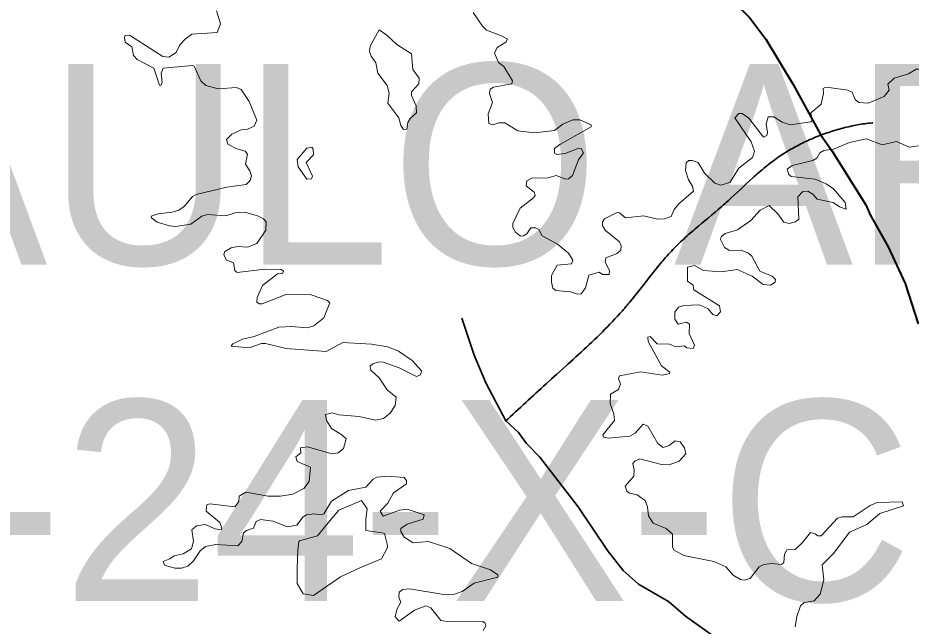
# Model space of a CAD drawing. Extents: x -1643653 to 4543381, y 1624270 to 13878484.
# Drawn here: x 579191 to 581416, y 8913255 to 8914769 of the extents above; entities that cross this region are included whole.
import ezdxf

# ---------------------------------------------------------------- set-up
doc = ezdxf.new("R2010")
doc.units = 0
doc.header["$LTSCALE"] = 200
doc.linetypes.add('LONG_DASH_SHORT_DASH', pattern=[9.9, 6, -1.2, 1.5, -1.2])
doc.layers.add('6', color=7, linetype='Continuous', lineweight=13)
doc.layers.add('60', color=7, linetype='Continuous', lineweight=13)

msp = doc.modelspace()

# ---------------------------------------------------------------- linework, layer by layer
at = {"layer": '6', "lineweight": 40}
msp.add_lwpolyline([(580975.6, 8914807.3), (581014.1, 8914768.8), (581054.2, 8914715.7), (581122.1, 8914603.3), (581190, 8914478.8), (581219.6, 8914436.9), (581303.4, 8914303.8), (581314.5, 8914278.2), (581358.6, 8914198.6), (581401, 8914107.8), (581433.4, 8914007.5)], dxfattribs=at)
at = {"layer": '6'}
for points in [[(579686.2, 8914786.1), (579696.4, 8914754.2), (579687.9, 8914732.1), (579624.7, 8914728.3), (579608.5, 8914716.8), (579594.5, 8914701.5), (579585.3, 8914682.6), (579567.7, 8914670.9), (579552.4, 8914673.1), (579469.6, 8914726.1), (579458.5, 8914724.6), (579456.6, 8914720.7), (579456.9, 8914719)], [(580684.2, 8914284.3), (580652.8, 8914268.5), (580647.3, 8914260.9), (580647.3, 8914251.2), (580654.9, 8914239.7), (580690.2, 8914211.6), (580693.6, 8914201.8), (580692.7, 8914190.4), (580684.2, 8914182.4), (580655.8, 8914171.7), (580654.5, 8914160.7), (580665.1, 8914139.9), (580664.2, 8914129.7), (580647.7, 8914130.1), (580639, 8914135.6), (580613.3, 8914128.8), (580604.8, 8914096.6), (580594.4, 8914082), (580584.8, 8914081.2), (580567.7, 8914087.2), (580531.3, 8914090.6), (580524.1, 8914096.1), (580520.2, 8914111), (580520.7, 8914127.9), (580534.8, 8914153.1), (580569.9, 8914156.4), (580573.3, 8914165.8), (580563.1, 8914183.2), (580535.5, 8914205.3), (580497.3, 8914226.1), (580488.8, 8914241.8), (580480.3, 8914246.1), (580468.9, 8914246.1), (580459, 8914231.2), (580450.6, 8914226.1), (580442.9, 8914225.7), (580430.5, 8914235.1), (580424.2, 8914246.9), (580424.2, 8914256.7), (580442.1, 8914295.3), (580476, 8914320.8), (580479.4, 8914326.4), (580476.9, 8914334.8), (580457.4, 8914350.6), (580459.1, 8914363.3), (580473.4, 8914370.5), (580509.2, 8914370.1), (580532.1, 8914376.9), (580556.4, 8914367.7), (580562.6, 8914368), (580572.5, 8914376.1), (580587.8, 8914415.1), (580600.1, 8914432.9), (580594.2, 8914444), (580588.1, 8914444.4), (580554.2, 8914431.3), (580533.4, 8914428.8), (580527.9, 8914432.2), (580527.9, 8914443.6), (580540.9, 8914453.7), (580619.1, 8914497.9), (580619.2, 8914502.6), (580590.8, 8914515), (580573.8, 8914515), (580573.8, 8914515), (580548.3, 8914504.4), (580528.2, 8914488.7), (580477.7, 8914483.1), (580436.9, 8914487.4), (580404.6, 8914507.3), (580389.5, 8914507.4), (580374, 8914502.7), (580364.3, 8914505.7), (580363, 8914529.7), (580373.2, 8914557.9), (580365.6, 8914580.8), (580367.3, 8914591.5), (580375.8, 8914596.1), (580421.7, 8914604.4), (580423.3, 8914611.9), (580401.7, 8914647.5), (580388.8, 8914657.5), (580378.8, 8914681.1), (580384.7, 8914695.1), (580406.8, 8914708.7), (580410.6, 8914715.5), (580396.2, 8914724.4), (580358.4, 8914738.5), (580348.2, 8914748.2), (580325.2, 8914781.9)], [(579456.9, 8914719), (579459, 8914708.8), (579475.1, 8914696.4), (579479.3, 8914675.2), (579488.7, 8914665.4), (579529.9, 8914643.8), (579544.2, 8914601.2), (579547.1, 8914600.8), (579547.5, 8914601.5)], [(581513.2, 8914679.9), (581512.4, 8914680.1), (581508.8, 8914653.4), (581491.5, 8914637.8), (581474.5, 8914634.8), (581445.6, 8914641.2), (581429, 8914641.6), (581409.9, 8914629.7), (581374.2, 8914618.7), (581358.5, 8914604.2), (581361.8, 8914589.3), (581349.1, 8914573.2), (581309.4, 8914556.6), (581285.8, 8914557.9), (581276.9, 8914566), (581269.3, 8914583.8), (581258.7, 8914589.3), (581210.8, 8914595.6)], [(579547.5, 8914601.5), (579551.1, 8914607.2), (579548.6, 8914631), (579553.2, 8914643.3), (579626.4, 8914650.5), (579630.6, 8914648.3), (579647.1, 8914611.8), (579659.5, 8914600.8), (579690.1, 8914591.9), (579736, 8914595.7), (579747.8, 8914590.2), (579767.8, 8914560.4), (579786.9, 8914514.6), (579779.7, 8914499.3), (579763.1, 8914492.1), (579747.4, 8914490.3), (579724.5, 8914479.3), (579710.9, 8914466.1), (579714, 8914454.6), (579736.8, 8914443.2), (579757.2, 8914437.2), (579763.1, 8914429.6), (579758.1, 8914405), (579769.1, 8914387.9), (579772.9, 8914375.7), (579769.6, 8914363.8), (579760.2, 8914354.4), (579712.2, 8914347.2), (579635.7, 8914329.3), (579625.9, 8914324.2), (579606, 8914300.4), (579592.3, 8914290.3), (579575.4, 8914285.2), (579540.9, 8914281.3), (579523, 8914275.4), (579524, 8914271.2)], [(581210.8, 8914595.6), (581203.1, 8914596.7), (581196.8, 8914592.8), (581198.2, 8914581.7), (581192.3, 8914553.7), (581166, 8914532.4), (581169.4, 8914513.3), (581166.1, 8914510.4), (581166.1, 8914510.4), (581115, 8914502.3), (581094.8, 8914509.4), (581074.2, 8914522.6), (581059.8, 8914522.2), (581054.7, 8914504.4), (581058.5, 8914483.4), (581056.8, 8914475.9), (581048.8, 8914471.7), (581012.2, 8914519.2), (580995.2, 8914531.1), (580987.1, 8914531.1), (580977, 8914519.7), (581017.4, 8914460.1), (581025.8, 8914437.2), (581020.7, 8914421.1), (580987.2, 8914394.8), (580965, 8914358.7), (580941.8, 8914352.7), (580927.2, 8914357.4), (580901.3, 8914382), (580885.6, 8914408.8), (580871.1, 8914413.9), (580862.7, 8914413.5), (580855.9, 8914407.9), (580854.2, 8914388.8), (580861.8, 8914365.9), (580872, 8914349.7), (580873.7, 8914337.8), (580837.6, 8914305.6), (580826.1, 8914291.5), (580818.4, 8914274.1), (580801.5, 8914268.6), (580784.5, 8914267.7), (580750.5, 8914275.8), (580704.7, 8914270.7), (580690.1, 8914283.4), (580684.2, 8914284.3)], [(581254, 8914292.7), (581252.1, 8914309), (581222.6, 8914342.9), (581204.2, 8914356.1), (581177.1, 8914367.1), (581117.1, 8914374), (581111.6, 8914378.7), (581107.8, 8914392.6), (581119.7, 8914401.7), (581171.2, 8914413.5), (581181.3, 8914419.4), (581188.5, 8914433), (581198.3, 8914438.9), (581223.1, 8914442), (581262.9, 8914458.9), (581305.3, 8914467.8), (581344.4, 8914453), (581380.1, 8914461.5), (581411.5, 8914447.1), (581411.5, 8914447.1), (581434.5, 8914450)], [(580725.8, 8913628.3), (580726.7, 8913643.7), (580723.3, 8913659.7), (580728.5, 8913666.2), (580740.3, 8913670.8), (580794.7, 8913656.8), (580813.4, 8913656), (580838.5, 8913665.3), (580855, 8913683.3), (580851.9, 8913698.2), (580840.7, 8913713.2), (580828.6, 8913715.8), (580813.3, 8913704.4), (580798.6, 8913699.7), (580785.4, 8913709.5), (580760.4, 8913752.7), (580748.8, 8913757.4), (580748.8, 8913757.4), (580728.7, 8913735.3), (580715.3, 8913727.8), (580662.1, 8913722.7), (580649.9, 8913724.8), (580648.6, 8913731.3), (580677.4, 8913766.9), (580675.8, 8913782.8), (580666.3, 8913808.9), (580667.2, 8913831.8), (580687.6, 8913843.8), (580692.3, 8913857.8), (580687.6, 8913870.5), (580689.8, 8913878.1), (580742, 8913887.5), (580796.3, 8913879.4), (580814.6, 8913883.3), (580815, 8913886.7), (580794.2, 8913902.9), (580761.6, 8913963.1), (580760, 8913974.2), (580765.8, 8913975.4), (580783.7, 8913957.6), (580814.2, 8913956.7), (580830.4, 8913949.6), (580851.1, 8913952.1), (580857.6, 8913947.4), (580873.2, 8913945.7), (580876.2, 8913953.8), (580863.1, 8913983), (580864.4, 8914006.4), (580856.7, 8914011.5), (580836.3, 8914006.5), (580827.9, 8914019), (580827.4, 8914036.1), (580836.8, 8914048.5), (580849.9, 8914053.2), (580888.1, 8914054.5), (580910.9, 8914044.4), (580922.6, 8914030.2), (580932.3, 8914027.3), (580941.7, 8914037.1), (580938.6, 8914052), (580874.8, 8914092.1), (580873.3, 8914103.7), (580858.9, 8914113.8), (580859.3, 8914147.9), (580876.3, 8914152.6), (580898.7, 8914139.9), (580944.2, 8914136.5), (580982.5, 8914142.8), (581020.6, 8914125.5), (581047.5, 8914105.4), (581065.7, 8914103.8), (581077.6, 8914111), (581078.4, 8914117.4), (581070.4, 8914125.8), (581039, 8914138.6), (581019, 8914175.5), (581011.3, 8914183.2), (580992.7, 8914190.8), (580963.8, 8914190), (580951, 8914197.3), (580941.7, 8914216.9), (580942.6, 8914224), (580952.6, 8914232.4), (580983.3, 8914241.4), (581017.3, 8914264.8), (581039.8, 8914289.8), (581062.3, 8914302.1), (581084.4, 8914280.9), (581098.9, 8914260.1), (581112.5, 8914256.7), (581127.8, 8914260.9), (581136.7, 8914268.2), (581133.7, 8914323.3), (581146.8, 8914337), (581158.8, 8914337.4), (581171.1, 8914329.7), (581182.2, 8914317.9), (581222, 8914309.4), (581237.5, 8914298.2), (581254, 8914292.7), (581254, 8914292.7)], [(579524, 8914271.2), (579538, 8914260.5), (579568.6, 8914250.8), (579583.8, 8914249.9), (579622.1, 8914255.4), (579649.3, 8914274.9), (579649.3, 8914274.9), (579663.7, 8914279.6), (579709.5, 8914275.8), (579732.5, 8914283.9), (579755.6, 8914285.6), (579788.6, 8914276.2), (579803.5, 8914268.6), (579809.9, 8914261.2), (579809, 8914240.1), (579786.8, 8914207.3), (579763.1, 8914198.1), (579739.3, 8914199.8), (579722.4, 8914196.8), (579707.1, 8914187.5), (579704.1, 8914179.8), (579710.1, 8914166.6), (579728.3, 8914159.3), (579731.7, 8914140.3), (579737.7, 8914134.8), (579806.4, 8914143.7), (579847.1, 8914142.4), (579852.8, 8914138.1), (579850.7, 8914132.7), (579837.9, 8914131.8), (579800.6, 8914102.6), (579787.4, 8914073.1), (579786.6, 8914060.8), (579792, 8914057), (579799.7, 8914057), (579860.9, 8914081.2), (579922, 8914079.1), (579962.7, 8914065.2), (579968.3, 8914059.6), (579953.5, 8914022.2), (579928.5, 8914002.2), (579912.6, 8913997.1), (579871.9, 8914000.5), (579841.4, 8913998.8), (579780.1, 8913975.4), (579750.5, 8913969.1), (579726.7, 8913957.8), (579723.8, 8913953.4)], [(579723.8, 8913953.4), (579722.9, 8913952), (579767.4, 8913947.8), (579798, 8913958), (579808.2, 8913958), (579859.2, 8913945.7), (579959.3, 8913938.5), (580001.1, 8913961), (580072.5, 8913956.7), (580113.2, 8913950.4), (580139.4, 8913939), (580173.6, 8913916), (580196.5, 8913890), (580194.3, 8913879.9), (580184.6, 8913876), (580141.3, 8913898.1), (580100.9, 8913912), (580090.3, 8913912.6), (580075.4, 8913907.4), (580069.1, 8913901.9), (580070.3, 8913892.2), (580091.6, 8913873), (580111.5, 8913843.3), (580133.2, 8913824.6), (580130.7, 8913804.3), (580118.3, 8913784.7), (580102.2, 8913771.9), (580081.8, 8913767.3), (580041, 8913776.2), (579990.5, 8913780.4), (579973.4, 8913785.5), (579957.3, 8913781.7), (579960.3, 8913766.8), (579972.2, 8913746.4), (579998.5, 8913730.7), (580008.7, 8913721), (580002.3, 8913696.8), (579989.2, 8913686.2), (579973.9, 8913684), (579912.7, 8913701), (579895.3, 8913698.4), (579896.1, 8913686.5), (579883.8, 8913676.2), (579887.2, 8913664.9), (579919.9, 8913650.4), (579916.5, 8913614.7), (579903.8, 8913597.3), (579876.2, 8913583.3), (579845.6, 8913578.2), (579815, 8913578.6), (579759, 8913588), (579742.8, 8913578.2), (579741.9, 8913564.6), (579731.7, 8913551.5), (579669.1, 8913559.1), (579662.3, 8913556.7), (579661.5, 8913549.8)], [(579556.2, 8913406.6), (579582.1, 8913398.9), (579599.2, 8913399.3), (579614.4, 8913403.6), (579628.9, 8913417.2), (579645.1, 8913442.3), (579658.6, 8913453.3), (579684.2, 8913458), (579739, 8913454.6), (579749.5, 8913465.6), (579753.4, 8913487.3), (579760.6, 8913493.2), (579778.4, 8913498.3), (579784.8, 8913514.8), (579795.4, 8913520.4), (579826.9, 8913516.2), (579861.7, 8913502.2), (579885.9, 8913506.4), (579901.7, 8913526.4), (579910.1, 8913531.9), (579928.3, 8913534), (579947.4, 8913531.9), (579953.8, 8913534.4), (579972.6, 8913565.4), (580014.7, 8913592.2), (580058.4, 8913600.7), (580076.3, 8913620.3), (580085.2, 8913625.4), (580113.2, 8913628.3), (580153.6, 8913624.5), (580159.5, 8913617.3), (580159.5, 8913609.3), (580127.2, 8913586.7), (580112.8, 8913561.2), (580093.7, 8913540.8), (580100.9, 8913528.1), (580142.1, 8913543.4), (580160.8, 8913546.3), (580203.3, 8913531.9), (580200.7, 8913520.8), (580160.8, 8913508.5), (580145.1, 8913497.9), (580145.1, 8913490.7), (580153.2, 8913475.8), (580176.1, 8913461.8), (580214, 8913465.6), (580267, 8913448.2), (580321.4, 8913410.4), (580368.1, 8913394.7), (580386.8, 8913382.7), (580386.8, 8913376.4), (580328.2, 8913361.9), (580297.7, 8913341.2), (580278.9, 8913333.9), (580252.6, 8913333.5), (580166.7, 8913347.9), (580150.2, 8913346.2), (580141.3, 8913339), (580139.9, 8913327.1), (580145.1, 8913314.4), (580134.9, 8913296.1), (580131.1, 8913277.9), (580141.2, 8913266.8), (580179.5, 8913294.8), (580207.5, 8913305.4), (580219.8, 8913300.3), (580245, 8913268.5), (580267, 8913265.1), (580349.8, 8913266.3), (580354.9, 8913262.5), (580357.1, 8913255.3), (580350.3, 8913243.9)], [(581395.5, 8913558.8), (581393.4, 8913564), (581331.8, 8913562.5), (581313.7, 8913554.8), (581271.7, 8913526.4), (581243.6, 8913526.8), (581233.1, 8913523.4), (581192.3, 8913479.7), (581183.8, 8913479.2), (581177.3, 8913484.8), (581165.2, 8913488.1), (581145.2, 8913462.7), (581126.9, 8913445.2), (581106.9, 8913444.3), (581101, 8913433.8), (581099.3, 8913413), (581093, 8913408.3), (581068.2, 8913410.4), (581049.5, 8913408.2), (581037.3, 8913402.3), (581015.1, 8913373), (581000.3, 8913368.8), (580991, 8913370.5), (580972.7, 8913381.9), (580954.8, 8913402.3), (580924.7, 8913415.9), (580850, 8913430.8), (580826.2, 8913443.5), (580821.9, 8913451.7), (580821.4, 8913483.8), (580806.2, 8913497.9), (580773.4, 8913511.1), (580762, 8913528.9), (580759.4, 8913551.8), (580753.9, 8913567.6), (580733.6, 8913581.2), (580714.8, 8913585.4), (580708, 8913590.5), (580703.8, 8913603.3), (580725.8, 8913628.3)], [(579661.5, 8913549.8), (579660.3, 8913540.8), (579694.1, 8913512.8), (579699.4, 8913498.4), (579698.1, 8913494.5), (579682.9, 8913497.1), (579682.9, 8913497.1), (579657.7, 8913507.7), (579636.5, 8913504.2), (579624.7, 8913494.5), (579628.9, 8913466.2), (579624.2, 8913447), (579602.7, 8913435.1), (579580.9, 8913429.9), (579570.2, 8913422), (579553, 8913415.7), (579555.4, 8913408.9), (579556.2, 8913406.6)], [(581127.7, 8913252.7), (581131.6, 8913278.4), (581140.4, 8913305.3), (581149.5, 8913313.9), (581174.5, 8913317.8), (581189.4, 8913334.3), (581198.3, 8913370), (581194.5, 8913407.4), (581223.3, 8913436.7), (581262.9, 8913488.6), (581306.2, 8913508.1), (581338.1, 8913534.9), (581397.5, 8913553.8), (581395.5, 8913558.8)]]:
    msp.add_lwpolyline(points, dxfattribs=at)
for points in [[(580113.2, 8914556.3), (580115.8, 8914581.7), (580111.5, 8914600.4), (580088.1, 8914631.1), (580083.1, 8914657.3), (580071.6, 8914673.5), (580067.3, 8914685.3), (580069.2, 8914698.4), (580090.8, 8914738.9), (580110.2, 8914726.2), (580134.9, 8914702.8), (580171.4, 8914679), (580175.2, 8914640.4), (580190.5, 8914618.6), (580189.7, 8914605), (580171.4, 8914585.1), (580171.9, 8914575.8), (580183.3, 8914550.3), (580184.2, 8914532.8), (580168.4, 8914518.3), (580162.9, 8914508.6), (580160, 8914492.1), (580152.2, 8914491.3), (580145.5, 8914501), (580140, 8914519.7)], [(579909.3, 8914408.7), (579925.4, 8914374.8), (579922.9, 8914368.4), (579911, 8914367.2), (579889.8, 8914398.1), (579886.8, 8914416), (579911.3, 8914444.8), (579923.3, 8914447.4), (579926.7, 8914442.4), (579927.6, 8914428)], [(579890.8, 8913465), (579889, 8913442.7), (579887.1, 8913398.1), (579887.1, 8913360.9), (579902, 8913334.9), (579928, 8913331.2), (579994.8, 8913377.7), (580043.1, 8913399.9), (580097, 8913422.2), (580111.8, 8913450.1), (580111.8, 8913455.7), (580104.4, 8913485.4), (580098.8, 8913487.3), (580058, 8913492.8), (580058, 8913520.7), (580061.7, 8913546.7), (580046.8, 8913567.1), (579991.1, 8913543), (579955.8, 8913502.1), (579937.3, 8913479.8), (579892.7, 8913466.8)]]:
    msp.add_lwpolyline(points, close=True, dxfattribs=at)
at = {"layer": '6', "linetype": 'LONG_DASH_SHORT_DASH', "lineweight": 35}
msp.add_lwpolyline([(580296.8, 8914021.7), (580327.5, 8913929.6), (580356.8, 8913860.5), (580407, 8913765.4), (580438.5, 8913736.4), (580458.5, 8913709.2), (580491.3, 8913675.5), (580586.9, 8913551.8), (580660.3, 8913442.9), (580699.2, 8913393.6), (580737.3, 8913359.6), (580811.7, 8913316.2), (580854, 8913279.9), (580932.2, 8913223.8)], dxfattribs=at)
msp.add_spline([(580405.8, 8913765.1), (580507.1, 8913857.9), (580714.6, 8914060.4), (580822.6, 8914192), (580952.6, 8914306.7), (581077.4, 8914416.4), (581210.8, 8914483.9), (581355.9, 8914509.2), (581407.7, 8914506.8)], degree=3, dxfattribs=at)
at = {"layer": '60', "lineweight": 25}
msp.add_spline([(814781, 9009175.5), (814787.2, 9009173.4), (814796.9, 9009173.4), (814799.4, 9009172.4), (814805.1, 9009174.5), (814805.6, 9009176.5), (814811.7, 9009179.5), (814811.7, 9009179.5), (814801.5, 9009181), (814790.7, 9009181.5), (814784.1, 9009183.1), (814777.4, 9009185.1), (814778.4, 9009175.5)], degree=3, dxfattribs=at)

# ---------------------------------------------------------------- texts
at = {"layer": '6'}
for s, p in [('(PAULO AFONSO)', (578150.5, 8914154.4)), ('SC-24-X-C-II', (578150.5, 8913317.3))]:
    msp.add_text(s, height=500, dxfattribs=at).set_placement(p)

doc.saveas('drawing.dxf')
